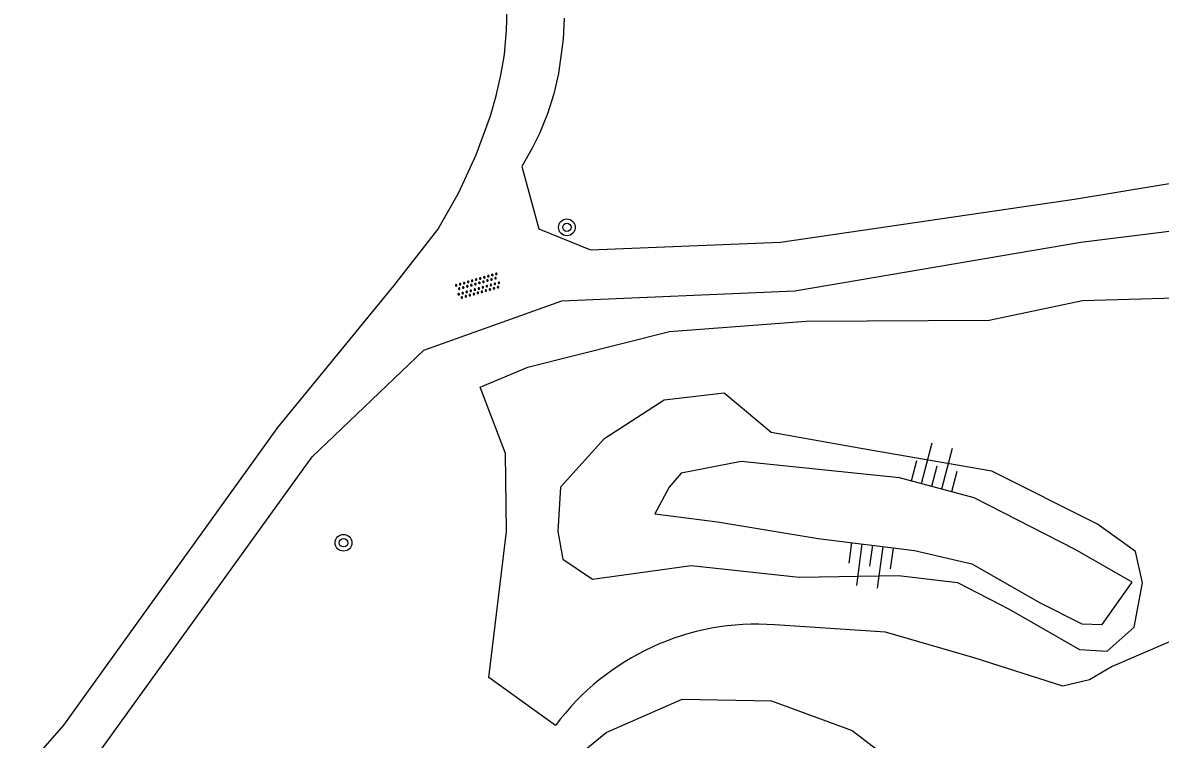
# Model space of a CAD drawing. Extents: x 128999 to 131010, y 395498 to 399007.
# Drawn here: x 129485.9 to 129540.3, y 396187.8 to 396222 of the extents above; entities that cross this region are included whole.
import ezdxf

# ---------------------------------------------------------------- set-up
doc = ezdxf.new("R2010")
doc.units = 0
for name, color, linetype in [('gg-knt-BGT kruinlijn', 7, 'Continuous'), ('gg-knt-bovenkant onderkant talud', 7, 'Continuous'), ('gg-knt-onverhard', 7, 'Continuous'), ('gg-kntw-bovenkant insteek waterloop', 7, 'Continuous'), ('gt-grn-groengrens', 7, 'Continuous'), ('gt-symb-boom', 7, 'Continuous'), ('gt-symb-overige verharding', 7, 'Continuous'), ('gt-symb-talud symbool', 7, 'Continuous')]:
    doc.layers.add(name, color=color, linetype=linetype)

# ---------------------------------------------------------------- blocks, each defined once
blk = doc.blocks.new('gt0-TALUD_1')
at = {"layer": 'gt-symb-talud symbool'}
for p, q in [((-1, -1), (-1, 0)), ((-0.5, -2), (-0.5, 0)), ((0, -1), (0, 0)), ((0.5, -2), (0.5, 0)), ((1, -1), (1, 0))]:
    blk.add_line(p, q, dxfattribs=at)
blk = doc.blocks.new('gt0-BOOM')
at = {"layer": 'gt-symb-boom'}
for radius in [0.4, 0.2]:
    blk.add_circle((0, 0), radius, dxfattribs=at)
blk = doc.blocks.new('gt0-OVH')
at = {"layer": 'gt-symb-overige verharding'}
for points in [[(-0.972, 0.298), (-0.967, 0.308), (-0.965, 0.319), (-0.966, 0.33), (-0.971, 0.34), (-0.978, 0.348), (-0.988, 0.353), (-0.999, 0.355), (-1.01, 0.354), (-1.02, 0.349), (-1.028, 0.342), (-1.033, 0.332), (-1.035, 0.321), (-1.034, 0.31), (-1.029, 0.3), (-1.022, 0.292), (-1.012, 0.287), (-1.001, 0.285), (-0.99, 0.286), (-0.98, 0.291)], [(-0.872, 0.106), (-0.867, 0.116), (-0.865, 0.126), (-0.866, 0.137), (-0.871, 0.147), (-0.878, 0.156), (-0.888, 0.161), (-0.899, 0.163), (-0.91, 0.162), (-0.92, 0.157), (-0.928, 0.15), (-0.933, 0.14), (-0.935, 0.129), (-0.934, 0.118), (-0.929, 0.108), (-0.922, 0.1), (-0.912, 0.095), (-0.901, 0.092), (-0.89, 0.094), (-0.88, 0.098)], [(-0.772, 0.298), (-0.767, 0.308), (-0.765, 0.319), (-0.766, 0.33), (-0.771, 0.34), (-0.778, 0.348), (-0.788, 0.353), (-0.799, 0.355), (-0.81, 0.354), (-0.82, 0.349), (-0.828, 0.342), (-0.833, 0.332), (-0.835, 0.321), (-0.834, 0.31), (-0.829, 0.3), (-0.822, 0.292), (-0.812, 0.287), (-0.801, 0.285), (-0.79, 0.286), (-0.78, 0.291)], [(-0.672, 0.106), (-0.667, 0.116), (-0.665, 0.126), (-0.666, 0.137), (-0.671, 0.147), (-0.678, 0.156), (-0.688, 0.161), (-0.699, 0.163), (-0.71, 0.162), (-0.72, 0.157), (-0.728, 0.15), (-0.733, 0.14), (-0.735, 0.129), (-0.734, 0.118), (-0.729, 0.108), (-0.722, 0.1), (-0.712, 0.095), (-0.701, 0.092), (-0.69, 0.094), (-0.68, 0.098)], [(-0.572, 0.298), (-0.567, 0.308), (-0.565, 0.319), (-0.566, 0.33), (-0.571, 0.34), (-0.578, 0.348), (-0.588, 0.353), (-0.599, 0.355), (-0.61, 0.354), (-0.62, 0.349), (-0.628, 0.342), (-0.633, 0.332), (-0.635, 0.321), (-0.634, 0.31), (-0.629, 0.3), (-0.622, 0.292), (-0.612, 0.287), (-0.601, 0.285), (-0.59, 0.286), (-0.58, 0.291)], [(-0.472, 0.106), (-0.467, 0.116), (-0.465, 0.126), (-0.466, 0.137), (-0.471, 0.147), (-0.478, 0.156), (-0.488, 0.161), (-0.499, 0.163), (-0.51, 0.162), (-0.52, 0.157), (-0.528, 0.15), (-0.533, 0.14), (-0.535, 0.129), (-0.534, 0.118), (-0.529, 0.108), (-0.522, 0.1), (-0.512, 0.095), (-0.501, 0.092), (-0.49, 0.094), (-0.48, 0.098)], [(-0.372, 0.298), (-0.367, 0.308), (-0.365, 0.319), (-0.366, 0.33), (-0.371, 0.34), (-0.378, 0.348), (-0.388, 0.353), (-0.399, 0.355), (-0.41, 0.354), (-0.42, 0.349), (-0.428, 0.342), (-0.433, 0.332), (-0.435, 0.321), (-0.434, 0.31), (-0.429, 0.3), (-0.422, 0.292), (-0.412, 0.287), (-0.401, 0.285), (-0.39, 0.286), (-0.38, 0.291)], [(-0.272, 0.106), (-0.267, 0.116), (-0.265, 0.126), (-0.266, 0.137), (-0.271, 0.147), (-0.278, 0.156), (-0.288, 0.161), (-0.299, 0.163), (-0.31, 0.162), (-0.32, 0.157), (-0.328, 0.15), (-0.333, 0.14), (-0.335, 0.129), (-0.334, 0.118), (-0.329, 0.108), (-0.322, 0.1), (-0.312, 0.095), (-0.301, 0.092), (-0.29, 0.094), (-0.28, 0.098)], [(-0.172, 0.298), (-0.167, 0.308), (-0.165, 0.319), (-0.166, 0.33), (-0.171, 0.34), (-0.178, 0.348), (-0.188, 0.353), (-0.199, 0.355), (-0.21, 0.354), (-0.22, 0.349), (-0.228, 0.342), (-0.233, 0.332), (-0.235, 0.321), (-0.234, 0.31), (-0.229, 0.3), (-0.222, 0.292), (-0.212, 0.287), (-0.201, 0.285), (-0.19, 0.286), (-0.18, 0.291)], [(-0.072, 0.106), (-0.067, 0.116), (-0.065, 0.126), (-0.066, 0.137), (-0.071, 0.147), (-0.078, 0.156), (-0.088, 0.161), (-0.099, 0.163), (-0.11, 0.162), (-0.12, 0.157), (-0.128, 0.15), (-0.133, 0.14), (-0.135, 0.129), (-0.134, 0.118), (-0.129, 0.108), (-0.122, 0.1), (-0.112, 0.095), (-0.101, 0.092), (-0.09, 0.094), (-0.08, 0.098)], [(0.028, 0.298), (0.033, 0.308), (0.035, 0.319), (0.034, 0.33), (0.029, 0.34), (0.022, 0.348), (0.012, 0.353), (0.001, 0.355), (-0.01, 0.354), (-0.02, 0.349), (-0.028, 0.342), (-0.033, 0.332), (-0.035, 0.321), (-0.034, 0.31), (-0.029, 0.3), (-0.022, 0.292), (-0.012, 0.287), (-0.001, 0.285), (0.01, 0.286), (0.02, 0.291)], [(0.128, 0.106), (0.133, 0.116), (0.135, 0.126), (0.134, 0.137), (0.129, 0.147), (0.122, 0.156), (0.112, 0.161), (0.101, 0.163), (0.09, 0.162), (0.08, 0.157), (0.072, 0.15), (0.067, 0.14), (0.065, 0.129), (0.066, 0.118), (0.071, 0.108), (0.078, 0.1), (0.088, 0.095), (0.099, 0.092), (0.11, 0.094), (0.12, 0.098)], [(0.228, 0.298), (0.233, 0.308), (0.235, 0.319), (0.234, 0.33), (0.229, 0.34), (0.222, 0.348), (0.212, 0.353), (0.201, 0.355), (0.19, 0.354), (0.18, 0.349), (0.172, 0.342), (0.167, 0.332), (0.165, 0.321), (0.166, 0.31), (0.171, 0.3), (0.178, 0.292), (0.188, 0.287), (0.199, 0.285), (0.21, 0.286), (0.22, 0.291)], [(0.328, 0.106), (0.333, 0.116), (0.335, 0.126), (0.334, 0.137), (0.329, 0.147), (0.322, 0.156), (0.312, 0.161), (0.301, 0.163), (0.29, 0.162), (0.28, 0.157), (0.272, 0.15), (0.267, 0.14), (0.265, 0.129), (0.266, 0.118), (0.271, 0.108), (0.278, 0.1), (0.288, 0.095), (0.299, 0.092), (0.31, 0.094), (0.32, 0.098)], [(0.428, 0.298), (0.433, 0.308), (0.435, 0.319), (0.434, 0.33), (0.429, 0.34), (0.422, 0.348), (0.412, 0.353), (0.401, 0.355), (0.39, 0.354), (0.38, 0.349), (0.372, 0.342), (0.367, 0.332), (0.365, 0.321), (0.366, 0.31), (0.371, 0.3), (0.378, 0.292), (0.388, 0.287), (0.399, 0.285), (0.41, 0.286), (0.42, 0.291)], [(0.528, 0.106), (0.533, 0.116), (0.535, 0.126), (0.534, 0.137), (0.529, 0.147), (0.522, 0.156), (0.512, 0.161), (0.501, 0.163), (0.49, 0.162), (0.48, 0.157), (0.472, 0.15), (0.467, 0.14), (0.465, 0.129), (0.466, 0.118), (0.471, 0.108), (0.478, 0.1), (0.488, 0.095), (0.499, 0.092), (0.51, 0.094), (0.52, 0.098)], [(0.628, 0.298), (0.633, 0.308), (0.635, 0.319), (0.634, 0.33), (0.629, 0.34), (0.622, 0.348), (0.612, 0.353), (0.601, 0.355), (0.59, 0.354), (0.58, 0.349), (0.572, 0.342), (0.567, 0.332), (0.565, 0.321), (0.566, 0.31), (0.571, 0.3), (0.578, 0.292), (0.588, 0.287), (0.599, 0.285), (0.61, 0.286), (0.62, 0.291)], [(0.728, 0.106), (0.733, 0.116), (0.735, 0.126), (0.734, 0.137), (0.729, 0.147), (0.722, 0.156), (0.712, 0.161), (0.701, 0.163), (0.69, 0.162), (0.68, 0.157), (0.672, 0.15), (0.667, 0.14), (0.665, 0.129), (0.666, 0.118), (0.671, 0.108), (0.678, 0.1), (0.688, 0.095), (0.699, 0.092), (0.71, 0.094), (0.72, 0.098)], [(0.828, 0.298), (0.833, 0.308), (0.835, 0.319), (0.834, 0.33), (0.829, 0.34), (0.822, 0.348), (0.812, 0.353), (0.801, 0.355), (0.79, 0.354), (0.78, 0.349), (0.772, 0.342), (0.767, 0.332), (0.765, 0.321), (0.766, 0.31), (0.771, 0.3), (0.778, 0.292), (0.788, 0.287), (0.799, 0.285), (0.81, 0.286), (0.82, 0.291)], [(0.928, 0.106), (0.933, 0.116), (0.935, 0.126), (0.934, 0.137), (0.929, 0.147), (0.922, 0.156), (0.912, 0.161), (0.901, 0.163), (0.89, 0.162), (0.88, 0.157), (0.872, 0.15), (0.867, 0.14), (0.865, 0.129), (0.866, 0.118), (0.871, 0.108), (0.878, 0.1), (0.888, 0.095), (0.899, 0.092), (0.91, 0.094), (0.92, 0.098)], [(1.028, 0.298), (1.033, 0.308), (1.035, 0.319), (1.034, 0.33), (1.029, 0.34), (1.022, 0.348), (1.012, 0.353), (1.001, 0.355), (0.99, 0.354), (0.98, 0.349), (0.972, 0.342), (0.967, 0.332), (0.965, 0.321), (0.966, 0.31), (0.971, 0.3), (0.978, 0.292), (0.988, 0.287), (0.999, 0.285), (1.01, 0.286), (1.02, 0.291)], [(-0.972, -0.142), (-0.967, -0.132), (-0.965, -0.121), (-0.966, -0.11), (-0.971, -0.1), (-0.978, -0.092), (-0.988, -0.087), (-0.999, -0.085), (-1.01, -0.086), (-1.02, -0.091), (-1.028, -0.098), (-1.033, -0.108), (-1.035, -0.119), (-1.034, -0.13), (-1.029, -0.14), (-1.022, -0.148), (-1.012, -0.153), (-1.001, -0.155), (-0.99, -0.154), (-0.98, -0.149)], [(-0.872, -0.334), (-0.867, -0.324), (-0.865, -0.314), (-0.866, -0.303), (-0.871, -0.293), (-0.878, -0.284), (-0.888, -0.279), (-0.899, -0.277), (-0.91, -0.278), (-0.92, -0.283), (-0.928, -0.29), (-0.933, -0.3), (-0.935, -0.311), (-0.934, -0.322), (-0.929, -0.332), (-0.922, -0.34), (-0.912, -0.345), (-0.901, -0.348), (-0.89, -0.346), (-0.88, -0.342)], [(-0.772, -0.142), (-0.767, -0.132), (-0.765, -0.121), (-0.766, -0.11), (-0.771, -0.1), (-0.778, -0.092), (-0.788, -0.087), (-0.799, -0.085), (-0.81, -0.086), (-0.82, -0.091), (-0.828, -0.098), (-0.833, -0.108), (-0.835, -0.119), (-0.834, -0.13), (-0.829, -0.14), (-0.822, -0.148), (-0.812, -0.153), (-0.801, -0.155), (-0.79, -0.154), (-0.78, -0.149)], [(-0.672, -0.334), (-0.667, -0.324), (-0.665, -0.314), (-0.666, -0.303), (-0.671, -0.293), (-0.678, -0.284), (-0.688, -0.279), (-0.699, -0.277), (-0.71, -0.278), (-0.72, -0.283), (-0.728, -0.29), (-0.733, -0.3), (-0.735, -0.311), (-0.734, -0.322), (-0.729, -0.332), (-0.722, -0.34), (-0.712, -0.345), (-0.701, -0.348), (-0.69, -0.346), (-0.68, -0.342)], [(-0.572, -0.142), (-0.567, -0.132), (-0.565, -0.121), (-0.566, -0.11), (-0.571, -0.1), (-0.578, -0.092), (-0.588, -0.087), (-0.599, -0.085), (-0.61, -0.086), (-0.62, -0.091), (-0.628, -0.098), (-0.633, -0.108), (-0.635, -0.119), (-0.634, -0.13), (-0.629, -0.14), (-0.622, -0.148), (-0.612, -0.153), (-0.601, -0.155), (-0.59, -0.154), (-0.58, -0.149)], [(-0.472, -0.334), (-0.467, -0.324), (-0.465, -0.314), (-0.466, -0.303), (-0.471, -0.293), (-0.478, -0.284), (-0.488, -0.279), (-0.499, -0.277), (-0.51, -0.278), (-0.52, -0.283), (-0.528, -0.29), (-0.533, -0.3), (-0.535, -0.311), (-0.534, -0.322), (-0.529, -0.332), (-0.522, -0.34), (-0.512, -0.345), (-0.501, -0.348), (-0.49, -0.346), (-0.48, -0.342)], [(-0.372, -0.142), (-0.367, -0.132), (-0.365, -0.121), (-0.366, -0.11), (-0.371, -0.1), (-0.378, -0.092), (-0.388, -0.087), (-0.399, -0.085), (-0.41, -0.086), (-0.42, -0.091), (-0.428, -0.098), (-0.433, -0.108), (-0.435, -0.119), (-0.434, -0.13), (-0.429, -0.14), (-0.422, -0.148), (-0.412, -0.153), (-0.401, -0.155), (-0.39, -0.154), (-0.38, -0.149)], [(-0.272, -0.334), (-0.267, -0.324), (-0.265, -0.314), (-0.266, -0.303), (-0.271, -0.293), (-0.278, -0.284), (-0.288, -0.279), (-0.299, -0.277), (-0.31, -0.278), (-0.32, -0.283), (-0.328, -0.29), (-0.333, -0.3), (-0.335, -0.311), (-0.334, -0.322), (-0.329, -0.332), (-0.322, -0.34), (-0.312, -0.345), (-0.301, -0.348), (-0.29, -0.346), (-0.28, -0.342)], [(-0.172, -0.142), (-0.167, -0.132), (-0.165, -0.121), (-0.166, -0.11), (-0.171, -0.1), (-0.178, -0.092), (-0.188, -0.087), (-0.199, -0.085), (-0.21, -0.086), (-0.22, -0.091), (-0.228, -0.098), (-0.233, -0.108), (-0.235, -0.119), (-0.234, -0.13), (-0.229, -0.14), (-0.222, -0.148), (-0.212, -0.153), (-0.201, -0.155), (-0.19, -0.154), (-0.18, -0.149)], [(-0.072, -0.334), (-0.067, -0.324), (-0.065, -0.314), (-0.066, -0.303), (-0.071, -0.293), (-0.078, -0.284), (-0.088, -0.279), (-0.099, -0.277), (-0.11, -0.278), (-0.12, -0.283), (-0.128, -0.29), (-0.133, -0.3), (-0.135, -0.311), (-0.134, -0.322), (-0.129, -0.332), (-0.122, -0.34), (-0.112, -0.345), (-0.101, -0.348), (-0.09, -0.346), (-0.08, -0.342)], [(0.028, -0.142), (0.033, -0.132), (0.035, -0.121), (0.034, -0.11), (0.029, -0.1), (0.022, -0.092), (0.012, -0.087), (0.001, -0.085), (-0.01, -0.086), (-0.02, -0.091), (-0.028, -0.098), (-0.033, -0.108), (-0.035, -0.119), (-0.034, -0.13), (-0.029, -0.14), (-0.022, -0.148), (-0.012, -0.153), (-0.001, -0.155), (0.01, -0.154), (0.02, -0.149)], [(0.128, -0.334), (0.133, -0.324), (0.135, -0.314), (0.134, -0.303), (0.129, -0.293), (0.122, -0.284), (0.112, -0.279), (0.101, -0.277), (0.09, -0.278), (0.08, -0.283), (0.072, -0.29), (0.067, -0.3), (0.065, -0.311), (0.066, -0.322), (0.071, -0.332), (0.078, -0.34), (0.088, -0.345), (0.099, -0.348), (0.11, -0.346), (0.12, -0.342)], [(0.228, -0.142), (0.233, -0.132), (0.235, -0.121), (0.234, -0.11), (0.229, -0.1), (0.222, -0.092), (0.212, -0.087), (0.201, -0.085), (0.19, -0.086), (0.18, -0.091), (0.172, -0.098), (0.167, -0.108), (0.165, -0.119), (0.166, -0.13), (0.171, -0.14), (0.178, -0.148), (0.188, -0.153), (0.199, -0.155), (0.21, -0.154), (0.22, -0.149)], [(0.328, -0.334), (0.333, -0.324), (0.335, -0.314), (0.334, -0.303), (0.329, -0.293), (0.322, -0.284), (0.312, -0.279), (0.301, -0.277), (0.29, -0.278), (0.28, -0.283), (0.272, -0.29), (0.267, -0.3), (0.265, -0.311), (0.266, -0.322), (0.271, -0.332), (0.278, -0.34), (0.288, -0.345), (0.299, -0.348), (0.31, -0.346), (0.32, -0.342)], [(0.428, -0.142), (0.433, -0.132), (0.435, -0.121), (0.434, -0.11), (0.429, -0.1), (0.422, -0.092), (0.412, -0.087), (0.401, -0.085), (0.39, -0.086), (0.38, -0.091), (0.372, -0.098), (0.367, -0.108), (0.365, -0.119), (0.366, -0.13), (0.371, -0.14), (0.378, -0.148), (0.388, -0.153), (0.399, -0.155), (0.41, -0.154), (0.42, -0.149)], [(0.528, -0.334), (0.533, -0.324), (0.535, -0.314), (0.534, -0.303), (0.529, -0.293), (0.522, -0.284), (0.512, -0.279), (0.501, -0.277), (0.49, -0.278), (0.48, -0.283), (0.472, -0.29), (0.467, -0.3), (0.465, -0.311), (0.466, -0.322), (0.471, -0.332), (0.478, -0.34), (0.488, -0.345), (0.499, -0.348), (0.51, -0.346), (0.52, -0.342)], [(0.628, -0.142), (0.633, -0.132), (0.635, -0.121), (0.634, -0.11), (0.629, -0.1), (0.622, -0.092), (0.612, -0.087), (0.601, -0.085), (0.59, -0.086), (0.58, -0.091), (0.572, -0.098), (0.567, -0.108), (0.565, -0.119), (0.566, -0.13), (0.571, -0.14), (0.578, -0.148), (0.588, -0.153), (0.599, -0.155), (0.61, -0.154), (0.62, -0.149)], [(0.728, -0.334), (0.733, -0.324), (0.735, -0.314), (0.734, -0.303), (0.729, -0.293), (0.722, -0.284), (0.712, -0.279), (0.701, -0.277), (0.69, -0.278), (0.68, -0.283), (0.672, -0.29), (0.667, -0.3), (0.665, -0.311), (0.666, -0.322), (0.671, -0.332), (0.678, -0.34), (0.688, -0.345), (0.699, -0.348), (0.71, -0.346), (0.72, -0.342)], [(0.828, -0.142), (0.833, -0.132), (0.835, -0.121), (0.834, -0.11), (0.829, -0.1), (0.822, -0.092), (0.812, -0.087), (0.801, -0.085), (0.79, -0.086), (0.78, -0.091), (0.772, -0.098), (0.767, -0.108), (0.765, -0.119), (0.766, -0.13), (0.771, -0.14), (0.778, -0.148), (0.788, -0.153), (0.799, -0.155), (0.81, -0.154), (0.82, -0.149)], [(0.928, -0.334), (0.933, -0.324), (0.935, -0.314), (0.934, -0.303), (0.929, -0.293), (0.922, -0.284), (0.912, -0.279), (0.901, -0.277), (0.89, -0.278), (0.88, -0.283), (0.872, -0.29), (0.867, -0.3), (0.865, -0.311), (0.866, -0.322), (0.871, -0.332), (0.878, -0.34), (0.888, -0.345), (0.899, -0.348), (0.91, -0.346), (0.92, -0.342)], [(1.028, -0.142), (1.033, -0.132), (1.035, -0.121), (1.034, -0.11), (1.029, -0.1), (1.022, -0.092), (1.012, -0.087), (1.001, -0.085), (0.99, -0.086), (0.98, -0.091), (0.972, -0.098), (0.967, -0.108), (0.965, -0.119), (0.966, -0.13), (0.971, -0.14), (0.978, -0.148), (0.988, -0.153), (0.999, -0.155), (1.01, -0.154), (1.02, -0.149)]]:
    blk.add_lwpolyline(points, close=True, dxfattribs=at)

msp = doc.modelspace()

# ---------------------------------------------------------------- linework, layer by layer
at = {"layer": 'gg-knt-BGT kruinlijn'}
msp.add_lwpolyline([(129516.824, 396199.84), (129516.133, 396198.559), (129519.129, 396198.176), (129523.953, 396197.38), (129528.551, 396196.801), (129531.29, 396196.171), (129534.565, 396194.309), (129536.549, 396193.3), (129537.528, 396193.264), (129538.962, 396195.296), (129536.235, 396196.857), (129531.41, 396199.328), (129527.835, 396200.289), (129520.265, 396201.062), (129517.387, 396200.511), (129516.824, 396199.84)], dxfattribs=at)
at = {"layer": 'gg-knt-bovenkant onderkant talud'}
msp.add_lwpolyline([(129511.734, 396196.394), (129513.153, 396195.432), (129517.875, 396196.085), (129523.036, 396195.527), (129527.783, 396195.612), (129530.61, 396195.28), (129533.08, 396193.999), (129536.439, 396192.078), (129537.77, 396192.002), (129539.056, 396193.147), (129539.455, 396195.258), (129539.123, 396196.755), (129537.303, 396198.073), (129532.257, 396200.607), (129526.083, 396201.665), (129521.703, 396202.456), (129519.455, 396204.329), (129516.589, 396203.988), (129513.694, 396202.135), (129511.632, 396199.83), (129511.5, 396197.71), (129511.734, 396196.394)], dxfattribs=at)
at = {"layer": 'gg-knt-onverhard'}
for points in [[(129505.763, 396212.151), (129506.754, 396213.893), (129507.596, 396215.714), (129508.276, 396217.581), (129508.553, 396218.544), (129508.776, 396219.52), (129508.94, 396220.508), (129509.049, 396221.683), (129509.073, 396222.686)], [(129511.801, 396222.252), (129511.759, 396221.252), (129511.534, 396219.613), (129511.301, 396218.633), (129510.996, 396217.675), (129510.619, 396216.747), (129510.271, 396216.036), (129509.78, 396215.169)], [(129509.78, 396215.169), (129510.595, 396212.189), (129513.062, 396211.174), (129522.139, 396211.545), (129536.294, 396213.618), (129546.999, 396215.385), (129555.789, 396216.079), (129559.736, 396216.108), (129561.397, 396217.506), (129563.002, 396220.851)], [(129482.884, 396179.362), (129487.004, 396183.882), (129489.371, 396186.893), (129499.745, 396201.29), (129505.091, 396206.387), (129511.693, 396208.747), (129522.826, 396209.222), (129536.505, 396211.545), (129547.39, 396212.903), (129555.924, 396213.779), (129558.784, 396212.81), (129560.437, 396209.55), (129561.174, 396206.181), (129560.792, 396191.921), (129560.664, 396170.669), (129560.966, 396150.88), (129560.847, 396137.158), (129557.576, 396127.583)], [(129471.029, 396180.547), (129481.884, 396182.375), (129484.21, 396184.286), (129487.879, 396188.456), (129498.107, 396202.68), (129503.653, 396209.464), (129505.763, 396212.151)]]:
    msp.add_lwpolyline(points, dxfattribs=at)
at = {"layer": 'gg-kntw-bovenkant insteek waterloop'}
msp.add_lwpolyline([(129529.383, 396164.017), (129526.923, 396160.386), (129523.218, 396158.878), (129519.623, 396158.262), (129516.25, 396159.352), (129512.659, 396160.828), (129509.313, 396163.126), (129507.286, 396166.76), (129506.545, 396170.594), (129506.7, 396174.715), (129507.609, 396178.591), (129509.04, 396182.529), (129510.879, 396185.704), (129513.81, 396188.106), (129517.439, 396189.701), (129521.708, 396189.62), (129525.575, 396188.199), (129529.113, 396185.495), (129531.375, 396182.125), (129533.036, 396178.467), (129534.053, 396174.716), (129533.957, 396170.726), (129532.128, 396167.191), (129529.383, 396164.017)], dxfattribs=at)
at = {"layer": 'gt-grn-groengrens'}
for points in [[(129511.38, 396188.436), (129508.204, 396190.739), (129509.036, 396197.715), (129508.993, 396201.442), (129507.779, 396204.609), (129510.065, 396205.566), (129516.835, 396207.273), (129523.379, 396207.769), (129532.118, 396207.812), (129536.592, 396208.758), (129543.267, 396208.943)], [(129541.893, 396192.934), (129538, 396191.266), (129536.914, 396190.633), (129535.637, 396190.323), (129531.456, 396191.663), (129527.173, 396192.908), (129521.872, 396193.255)]]:
    msp.add_lwpolyline(points, dxfattribs=at)
msp.add_arc((129521.01, 396181.301), 11.985, 85.8756, 143.4632, dxfattribs=at)

# ---------------------------------------------------------------- block references
at = {"layer": 'gt-symb-boom'}
for p in [(129511.929, 396212.254), (129501.248, 396197.178)]:
    msp.add_blockref('gt0-BOOM', p, dxfattribs=at)
at = {"layer": 'gt-symb-overige verharding', "rotation": 15.969016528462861}
msp.add_blockref('gt0-OVH', (129507.684, 396209.448), dxfattribs=at)
at = {"layer": 'gt-symb-talud symbool'}
for p, xscale, yscale, rotation in [((129529.36, 396199.872), 1.0003124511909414, 1.0003124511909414, 165.17189147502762), ((129526.552, 396197.056), 1.0001529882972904, 1.0001529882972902, -7.7574257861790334)]:
    msp.add_blockref('gt0-TALUD_1', p, dxfattribs=dict(at, xscale=xscale, yscale=yscale, rotation=rotation))

doc.saveas('drawing.dxf')
